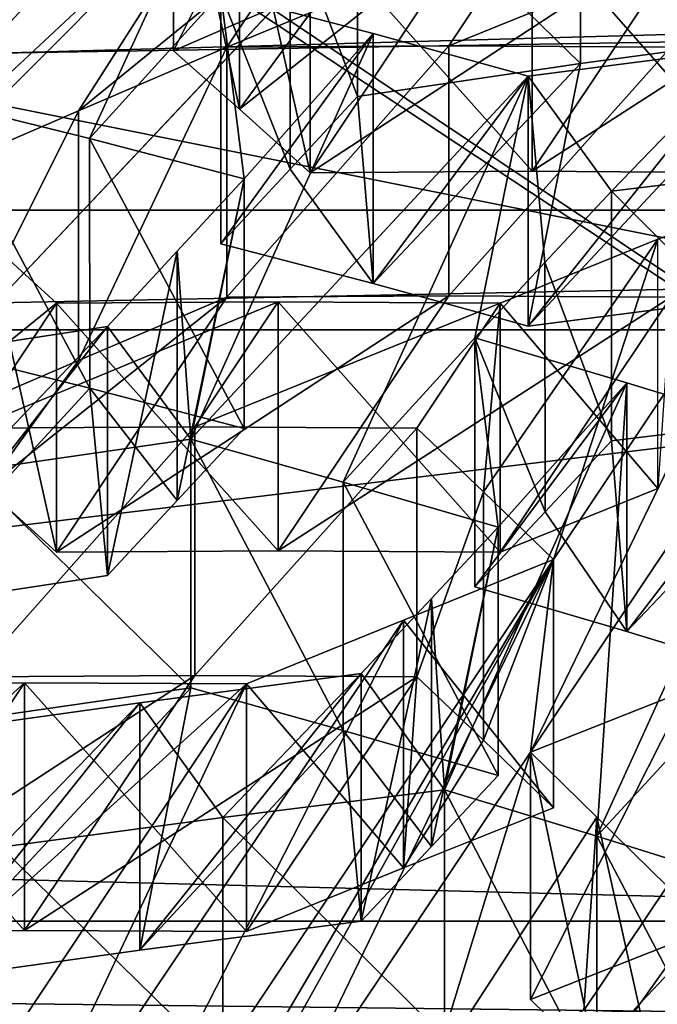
# Model space of a CAD drawing. Header units: millimetres. Extents: x -110 to 163, y -50 to 19.
# Tile 563 of 656: x -0.922 to -0.557, y -28.085 to -27.523. Entities that reach past the tile are written whole.
import ezdxf

# ---------------------------------------------------------------- set-up
doc = ezdxf.new("R2010")
doc.units = ezdxf.units.MM
doc.header["$LTSCALE"] = 65.185185
for name, color, linetype in [('1107', 7, 'CONTINUOUS'), ('1108', 7, 'CONTINUOUS'), ('1168', 7, 'CONTINUOUS'), ('12', 7, 'CONTINUOUS'), ('13', 7, 'CONTINUOUS'), ('1409', 7, 'CONTINUOUS'), ('1524', 7, 'CONTINUOUS'), ('1619', 7, 'CONTINUOUS'), ('1665', 7, 'CONTINUOUS'), ('1894', 7, 'CONTINUOUS'), ('1936', 7, 'CONTINUOUS'), ('2020', 7, 'CONTINUOUS'), ('2036', 7, 'CONTINUOUS'), ('206', 7, 'CONTINUOUS'), ('2240', 7, 'CONTINUOUS'), ('235', 7, 'CONTINUOUS'), ('2364', 7, 'CONTINUOUS'), ('2599', 7, 'CONTINUOUS'), ('2723', 7, 'CONTINUOUS'), ('2730', 7, 'CONTINUOUS'), ('2833', 7, 'CONTINUOUS'), ('2851', 7, 'CONTINUOUS'), ('2946', 7, 'CONTINUOUS'), ('31', 7, 'CONTINUOUS'), ('3126', 7, 'CONTINUOUS'), ('3232', 7, 'CONTINUOUS'), ('3572', 7, 'CONTINUOUS'), ('37', 7, 'CONTINUOUS'), ('370', 7, 'CONTINUOUS'), ('374', 7, 'CONTINUOUS'), ('375', 7, 'CONTINUOUS'), ('377', 7, 'CONTINUOUS'), ('3888', 7, 'CONTINUOUS'), ('3908', 7, 'CONTINUOUS'), ('4028', 7, 'CONTINUOUS'), ('4064', 7, 'CONTINUOUS'), ('4073', 7, 'CONTINUOUS'), ('4102', 7, 'CONTINUOUS'), ('4124', 7, 'CONTINUOUS'), ('4131', 7, 'CONTINUOUS'), ('4506', 7, 'CONTINUOUS'), ('4695', 7, 'CONTINUOUS'), ('4703', 7, 'CONTINUOUS'), ('4758', 7, 'CONTINUOUS'), ('4799', 7, 'CONTINUOUS'), ('5064', 7, 'CONTINUOUS'), ('5316', 7, 'CONTINUOUS'), ('5416', 7, 'CONTINUOUS'), ('5436', 7, 'CONTINUOUS'), ('5768', 7, 'CONTINUOUS'), ('5867', 7, 'CONTINUOUS'), ('5885', 7, 'CONTINUOUS'), ('5907', 7, 'CONTINUOUS'), ('5970', 7, 'CONTINUOUS'), ('5984', 7, 'CONTINUOUS'), ('6115', 7, 'CONTINUOUS'), ('6140', 7, 'CONTINUOUS'), ('6144', 7, 'CONTINUOUS'), ('6145', 7, 'CONTINUOUS')]:
    doc.layers.add(name, color=color, linetype=linetype)

msp = doc.modelspace()

# ---------------------------------------------------------------- linework, layer by layer
at = {"layer": '1107', "color": 7, "linetype": 'CONTINUOUS', "true_color": 0x404040}
for points in [[(-4.57121, -26.45, 98.44593), (-0.20325, -26.45, 99.99725), (-4.57121, -28.95, 98.44593), (-4.57121, -26.45, 98.44593)], [(-4.57121, -28.95, 98.44593), (-0.20325, -26.45, 99.99725), (-0.20325, -28.95, 99.99725), (-4.57121, -28.95, 98.44593)], [(0.20325, -26.45, 85.00275), (-4.24234, -26.45, 86.31514), (0.20325, -28.95, 85.00275), (0.20325, -26.45, 85.00275)], [(0.20325, -28.95, 85.00275), (-4.24234, -26.45, 86.31514), (-4.24234, -28.95, 86.31514), (0.20325, -28.95, 85.00275)]]:
    msp.add_3dface(points, dxfattribs=at)
at = {"layer": '1108', "color": 7, "linetype": 'CONTINUOUS', "true_color": 0x404040}
for points in [[(-0.29065, -26.45, 103.22106), (-6.53673, -26.45, 101.00276), (-0.29065, -27.7, 103.22106), (-0.29065, -26.45, 103.22106)], [(-0.29065, -27.7, 103.22106), (-6.53673, -26.45, 101.00276), (-6.53673, -27.7, 101.00276), (-0.29065, -27.7, 103.22106)], [(-6.06647, -26.45, 83.65559), (0.29065, -26.45, 81.77894), (-6.06647, -27.7, 83.65559), (-6.06647, -26.45, 83.65559)], [(-6.06647, -27.7, 83.65559), (0.29065, -26.45, 81.77894), (0.29065, -27.7, 81.77894), (-6.06647, -27.7, 83.65559)]]:
    msp.add_3dface(points, dxfattribs=at)
at = {"layer": '1168', "color": 7, "linetype": 'CONTINUOUS'}
for points in [[(-0.55691, -27.64824, 89.07989), (-0.64695, -27.68469, 88.98163), (-0.55687, -27.79063, 89.07992), (-0.55691, -27.64824, 89.07989)], [(-0.64695, -27.68469, 88.98163), (-0.64695, -27.82696, 88.98163), (-0.55687, -27.79063, 89.07992), (-0.64695, -27.68469, 88.98163)]]:
    msp.add_3dface(points, dxfattribs=at)
at = {"layer": '12', "linetype": 'CONTINUOUS'}
for points in [[(-40.27761, -2.96831, -12), (36, -2.96831, -12), (-40.27761, -27.63169, -12), (-40.27761, -2.96831, -12)], [(-40.27761, -27.63169, -12), (36, -2.96831, -12), (36, -15.3, -12), (-40.27761, -27.63169, -12)], [(36, -27.63169, -12), (-40.27761, -27.63169, -12), (36, -15.3, -12), (36, -27.63169, -12)]]:
    msp.add_3dface(points, dxfattribs=at)
at = {"layer": '13', "linetype": 'CONTINUOUS'}
for points in [[(12.99038, -30.17675, -8.5), (-11.41239, 0.29734, -8.5), (-13.16721, -30.17675, -8.5), (12.99038, -30.17675, -8.5)], [(12.99038, -10.3, -8.5), (-11.41239, 0.29734, -8.5), (12.99038, -30.17675, -8.5), (12.99038, -10.3, -8.5)]]:
    msp.add_3dface(points, dxfattribs=at)
at = {"layer": '1409', "color": 7, "linetype": 'CONTINUOUS'}
for points in [[(-0.62976, -27.94119, 88.17888), (-0.54023, -27.90579, 88.27658), (-0.62976, -28.08249, 88.17888), (-0.62976, -27.94119, 88.17888)], [(-0.62976, -28.08249, 88.17888), (-0.54023, -27.90579, 88.27658), (-0.54026, -28.04724, 88.27655), (-0.62976, -28.08249, 88.17888)]]:
    msp.add_3dface(points, dxfattribs=at)
at = {"layer": '1524', "color": 7, "linetype": 'CONTINUOUS'}
for points in [[(-0.91879, -27.90162, 88.35562), (-1.04561, -27.90227, 88.38374), (-0.91879, -28.04308, 88.35562), (-0.91879, -27.90162, 88.35562)], [(-1.04561, -27.90227, 88.38374), (-1.04561, -28.04372, 88.38374), (-0.91879, -28.04308, 88.35562), (-1.04561, -27.90227, 88.38374)], [(-0.79196, -27.90227, 88.32751), (-0.91879, -27.90162, 88.35562), (-0.79196, -28.04372, 88.32751), (-0.79196, -27.90227, 88.32751)], [(-0.79196, -28.04372, 88.32751), (-0.91879, -27.90162, 88.35562), (-0.91879, -28.04308, 88.35562), (-0.79196, -28.04372, 88.32751)]]:
    msp.add_3dface(points, dxfattribs=at)
at = {"layer": '1619', "color": 7, "linetype": 'CONTINUOUS'}
for points in [[(-0.62138, -27.66154, 95.9506), (-0.58342, -27.76338, 95.83021), (-0.58342, -27.62087, 95.83021), (-0.62138, -27.66154, 95.9506)], [(-0.66154, -27.7046, 96.078), (-0.62136, -27.80387, 95.95054), (-0.62138, -27.66154, 95.9506), (-0.66154, -27.7046, 96.078)], [(-0.62136, -27.80387, 95.95054), (-0.58342, -27.76338, 95.83021), (-0.62138, -27.66154, 95.9506), (-0.62136, -27.80387, 95.95054)], [(-0.66154, -27.8468, 96.078), (-0.62136, -27.80387, 95.95054), (-0.66154, -27.7046, 96.078), (-0.66154, -27.8468, 96.078)]]:
    msp.add_3dface(points, dxfattribs=at)
at = {"layer": '1665', "color": 7, "linetype": 'CONTINUOUS'}
for points in [[(-0.91879, -28.04308, 88.35562), (-1.04561, -28.04372, 88.38374), (-0.82139, -27.89741, 88.79496), (-0.91879, -28.04308, 88.35562)], [(-0.82139, -27.89741, 88.79496), (-1.04561, -28.04372, 88.38374), (-0.94821, -27.89813, 88.82307), (-0.82139, -27.89741, 88.79496)], [(-0.69456, -27.89813, 88.76684), (-0.91879, -28.04308, 88.35562), (-0.82139, -27.89741, 88.79496), (-0.69456, -27.89813, 88.76684)], [(-0.79196, -28.04372, 88.32751), (-0.91879, -28.04308, 88.35562), (-0.69456, -27.89813, 88.76684), (-0.79196, -28.04372, 88.32751)], [(-0.79196, -28.04372, 88.32751), (-0.69456, -27.89813, 88.76684), (-0.70223, -28.00735, 88.42543), (-0.79196, -28.04372, 88.32751)], [(-0.69456, -27.89813, 88.76684), (-0.65658, -27.93437, 88.64637), (-0.70223, -28.00735, 88.42543), (-0.69456, -27.89813, 88.76684)], [(-0.65658, -27.93437, 88.64637), (-0.61644, -27.97296, 88.51906), (-0.70223, -28.00735, 88.42543), (-0.65658, -27.93437, 88.64637)]]:
    msp.add_3dface(points, dxfattribs=at)
at = {"layer": '1894', "color": 7, "linetype": 'CONTINUOUS'}
for points in [[(-0.45651, -27.60545, 95.80208), (-0.58342, -27.62087, 95.83021), (-0.45649, -27.74802, 95.80208), (-0.45651, -27.60545, 95.80208)], [(-0.58342, -27.62087, 95.83021), (-0.58342, -27.76338, 95.83021), (-0.45649, -27.74802, 95.80208), (-0.58342, -27.62087, 95.83021)]]:
    msp.add_3dface(points, dxfattribs=at)
at = {"layer": '1936', "color": 7, "linetype": 'CONTINUOUS'}
for points in [[(-0.96876, -27.5691, 95.57251), (-0.77605, -27.36088, 94.96131), (-0.86422, -27.3405, 94.86508), (-0.96876, -27.5691, 95.57251)], [(-0.93825, -27.42349, 95.10994), (-0.96876, -27.5691, 95.57251), (-0.86422, -27.3405, 94.86508), (-0.93825, -27.42349, 95.10994)], [(-0.77605, -27.36088, 94.96131), (-0.96876, -27.5691, 95.57251), (-0.88158, -27.59068, 95.66764), (-0.77605, -27.36088, 94.96131)], [(-0.77605, -27.36088, 94.96131), (-0.88158, -27.59068, 95.66764), (-0.80656, -27.50785, 95.42388), (-0.77605, -27.36088, 94.96131)], [(-0.88158, -27.59068, 95.66764), (-0.79323, -27.61376, 95.76406), (-0.80656, -27.50785, 95.42388), (-0.88158, -27.59068, 95.66764)], [(-0.80656, -27.50785, 95.42388), (-0.79323, -27.61376, 95.76406), (-0.71952, -27.5307, 95.51886), (-0.80656, -27.50785, 95.42388)], [(-0.79323, -27.61376, 95.76406), (-0.82374, -27.76242, 96.22663), (-0.71952, -27.5307, 95.51886), (-0.79323, -27.61376, 95.76406)], [(-0.71952, -27.5307, 95.51886), (-0.82374, -27.76242, 96.22663), (-0.63103, -27.55516, 95.61543), (-0.71952, -27.5307, 95.51886)], [(-0.63103, -27.55516, 95.61543), (-0.58342, -27.62087, 95.83021), (-0.50403, -27.53874, 95.58727), (-0.63103, -27.55516, 95.61543)], [(-0.58342, -27.62087, 95.83021), (-0.45651, -27.60545, 95.80208), (-0.50403, -27.53874, 95.58727), (-0.58342, -27.62087, 95.83021)], [(-0.82374, -27.76242, 96.22663), (-0.73673, -27.78691, 96.32159), (-0.63103, -27.55516, 95.61543), (-0.82374, -27.76242, 96.22663)], [(-0.73673, -27.78691, 96.32159), (-0.66154, -27.7046, 96.078), (-0.63103, -27.55516, 95.61543), (-0.73673, -27.78691, 96.32159)], [(-0.66154, -27.7046, 96.078), (-0.62138, -27.66154, 95.9506), (-0.63103, -27.55516, 95.61543), (-0.66154, -27.7046, 96.078)], [(-0.62138, -27.66154, 95.9506), (-0.58342, -27.62087, 95.83021), (-0.63103, -27.55516, 95.61543), (-0.62138, -27.66154, 95.9506)], [(-0.8316, -27.65513, 95.88575), (-0.82374, -27.76242, 96.22663), (-0.79323, -27.61376, 95.76406), (-0.8316, -27.65513, 95.88575)], [(-0.87136, -27.698, 96.01184), (-0.82374, -27.76242, 96.22663), (-0.8316, -27.65513, 95.88575), (-0.87136, -27.698, 96.01184)], [(-0.99769, -27.71731, 96.03985), (-0.95022, -27.78076, 96.25466), (-0.87136, -27.698, 96.01184), (-0.99769, -27.71731, 96.03985)], [(-0.95022, -27.78076, 96.25466), (-0.82374, -27.76242, 96.22663), (-0.87136, -27.698, 96.01184), (-0.95022, -27.78076, 96.25466)], [(-0.64822, -27.81274, 96.41818), (-0.66154, -27.7046, 96.078), (-0.73673, -27.78691, 96.32159), (-0.64822, -27.81274, 96.41818)], [(-0.66154, -27.7046, 96.078), (-0.64822, -27.81274, 96.41818), (-0.57466, -27.73023, 96.17281), (-0.66154, -27.7046, 96.078)], [(-0.67873, -27.96271, 96.88075), (-0.59179, -27.98921, 96.97563), (-0.57466, -27.73023, 96.17281), (-0.67873, -27.96271, 96.88075)], [(-0.64822, -27.81274, 96.41818), (-0.67873, -27.96271, 96.88075), (-0.57466, -27.73023, 96.17281), (-0.64822, -27.81274, 96.41818)], [(-0.59179, -27.98921, 96.97563), (-0.48602, -27.75728, 96.26955), (-0.57466, -27.73023, 96.17281), (-0.59179, -27.98921, 96.97563)], [(-0.59179, -27.98921, 96.97563), (-0.51653, -27.90764, 96.73212), (-0.48602, -27.75728, 96.26955), (-0.59179, -27.98921, 96.97563)], [(-0.68623, -27.85341, 96.53873), (-0.67873, -27.96271, 96.88075), (-0.64822, -27.81274, 96.41818), (-0.68623, -27.85341, 96.53873)], [(-0.72635, -27.89636, 96.66596), (-0.67873, -27.96271, 96.88075), (-0.68623, -27.85341, 96.53873), (-0.72635, -27.89636, 96.66596)], [(-0.85296, -27.91296, 96.69403), (-0.80541, -27.97856, 96.90883), (-0.72635, -27.89636, 96.66596), (-0.85296, -27.91296, 96.69403)], [(-0.80541, -27.97856, 96.90883), (-0.67873, -27.96271, 96.88075), (-0.72635, -27.89636, 96.66596), (-0.80541, -27.97856, 96.90883)], [(-0.50321, -28.01694, 97.0723), (-0.51653, -27.90764, 96.73212), (-0.59179, -27.98921, 96.97563), (-0.50321, -28.01694, 97.0723)], [(-0.97999, -27.93068, 96.72219), (-0.93238, -27.99549, 96.93698), (-0.85296, -27.91296, 96.69403), (-0.97999, -27.93068, 96.72219)], [(-0.93238, -27.99549, 96.93698), (-0.80541, -27.97856, 96.90883), (-0.85296, -27.91296, 96.69403), (-0.93238, -27.99549, 96.93698)], [(-0.58133, -28.09983, 97.32008), (-0.53371, -28.16743, 97.53486), (-0.54112, -28.05714, 97.19253), (-0.58133, -28.09983, 97.32008)]]:
    msp.add_3dface(points, dxfattribs=at)
at = {"layer": '2020', "color": 7, "linetype": 'CONTINUOUS'}
for points in [[(-0.68623, -27.85341, 96.53873), (-0.64822, -27.81274, 96.41818), (-0.68625, -27.99506, 96.53878), (-0.68623, -27.85341, 96.53873)], [(-0.68625, -27.99506, 96.53878), (-0.64822, -27.81274, 96.41818), (-0.64822, -27.95452, 96.41818), (-0.68625, -27.99506, 96.53878)], [(-0.72635, -27.89636, 96.66596), (-0.68623, -27.85341, 96.53873), (-0.72635, -28.03783, 96.66596), (-0.72635, -27.89636, 96.66596)], [(-0.72635, -28.03783, 96.66596), (-0.68623, -27.85341, 96.53873), (-0.68625, -27.99506, 96.53878), (-0.72635, -28.03783, 96.66596)]]:
    msp.add_3dface(points, dxfattribs=at)
at = {"layer": '2036', "color": 7, "linetype": 'CONTINUOUS'}
for points in [[(-0.73673, -27.78691, 96.32159), (-0.82374, -27.76242, 96.22663), (-0.7367, -27.9288, 96.32162), (-0.73673, -27.78691, 96.32159)], [(-0.82374, -27.76242, 96.22663), (-0.82374, -27.9044, 96.22663), (-0.7367, -27.9288, 96.32162), (-0.82374, -27.76242, 96.22663)], [(-0.64822, -27.81274, 96.41818), (-0.73673, -27.78691, 96.32159), (-0.64822, -27.95452, 96.41818), (-0.64822, -27.81274, 96.41818)], [(-0.64822, -27.95452, 96.41818), (-0.73673, -27.78691, 96.32159), (-0.7367, -27.9288, 96.32162), (-0.64822, -27.95452, 96.41818)]]:
    msp.add_3dface(points, dxfattribs=at)
at = {"layer": '206', "linetype": 'CONTINUOUS'}
for points in [[(-40.27761, -27.63169, -12), (36, -27.63169, -12), (36, -28.51009, -12.52207), (-40.27761, -27.63169, -12)], [(-40.27761, -27.63169, -12), (36, -28.51009, -12.52207), (-40.27761, -28.51009, -12.52209), (-40.27761, -27.63169, -12)]]:
    msp.add_3dface(points, dxfattribs=at)
at = {"layer": '2240', "color": 7, "linetype": 'CONTINUOUS'}
for points in [[(-0.82374, -27.9044, 96.22663), (-0.95019, -27.92267, 96.25466), (-0.97999, -28.07203, 96.72219), (-0.82374, -27.9044, 96.22663)], [(-0.85298, -28.05437, 96.69403), (-0.82374, -27.9044, 96.22663), (-0.97999, -28.07203, 96.72219), (-0.85298, -28.05437, 96.69403)], [(-0.7367, -27.9288, 96.32162), (-0.82374, -27.9044, 96.22663), (-0.85298, -28.05437, 96.69403), (-0.7367, -27.9288, 96.32162)], [(-0.72635, -28.03783, 96.66596), (-0.7367, -27.9288, 96.32162), (-0.85298, -28.05437, 96.69403), (-0.72635, -28.03783, 96.66596)], [(-0.72635, -28.03783, 96.66596), (-0.68625, -27.99506, 96.53878), (-0.7367, -27.9288, 96.32162), (-0.72635, -28.03783, 96.66596)], [(-0.68625, -27.99506, 96.53878), (-0.64822, -27.95452, 96.41818), (-0.7367, -27.9288, 96.32162), (-0.68625, -27.99506, 96.53878)]]:
    msp.add_3dface(points, dxfattribs=at)
at = {"layer": '235', "color": 7, "linetype": 'CONTINUOUS', "true_color": 0x0303ff}
for points in [[(108.1, -25.55, 17.75352), (0.00049, -28.70811, 15.50718), (-68.99748, -30.82497, 13.38751), (108.1, -25.55, 17.75352)], [(-64.67975, -31.24003, 12.89052), (108.1, -25.55, 17.75352), (-68.99748, -30.82497, 13.38751), (-64.67975, -31.24003, 12.89052)], [(-60.32443, -32.43807, 11.24884), (108.1, -25.55, 17.75352), (-64.67975, -31.24003, 12.89052), (-60.32443, -32.43807, 11.24884)], [(108.1, -33.05352, 10.25), (108.1, -25.55, 17.75352), (-60.32443, -32.43807, 11.24884), (108.1, -33.05352, 10.25)]]:
    msp.add_3dface(points, dxfattribs=at)
at = {"layer": '2364', "color": 7, "linetype": 'CONTINUOUS'}
for points in [[(-0.66154, -27.8468, 96.078), (-0.66154, -27.7046, 96.078), (-0.57466, -27.73023, 96.17281), (-0.66154, -27.8468, 96.078)], [(-0.66154, -27.8468, 96.078), (-0.57466, -27.73023, 96.17281), (-0.57469, -27.87231, 96.17278), (-0.66154, -27.8468, 96.078)], [(-0.57466, -27.73023, 96.17281), (-0.48602, -27.75728, 96.26955), (-0.57469, -27.87231, 96.17278), (-0.57466, -27.73023, 96.17281)], [(-0.48602, -27.75728, 96.26955), (-0.48602, -27.89927, 96.26955), (-0.57469, -27.87231, 96.17278), (-0.48602, -27.75728, 96.26955)]]:
    msp.add_3dface(points, dxfattribs=at)
at = {"layer": '2599', "color": 7, "linetype": 'CONTINUOUS'}
for points in [[(-0.9006, -27.82696, 89.03786), (-0.94067, -27.79064, 89.16497), (-0.8032, -27.6814, 89.47719), (-0.9006, -27.82696, 89.03786)], [(-0.8032, -27.6814, 89.47719), (-0.94067, -27.79064, 89.16497), (-0.88803, -27.71759, 89.38461), (-0.8032, -27.6814, 89.47719)], [(-0.77377, -27.8262, 89.00974), (-0.9006, -27.82696, 89.03786), (-0.67637, -27.68053, 89.44907), (-0.77377, -27.8262, 89.00974)], [(-0.67637, -27.68053, 89.44907), (-0.9006, -27.82696, 89.03786), (-0.8032, -27.6814, 89.47719), (-0.67637, -27.68053, 89.44907)], [(-0.54955, -27.6814, 89.42096), (-0.77377, -27.8262, 89.00974), (-0.67637, -27.68053, 89.44907), (-0.54955, -27.6814, 89.42096)], [(-0.64695, -27.82696, 88.98163), (-0.77377, -27.8262, 89.00974), (-0.54955, -27.6814, 89.42096), (-0.64695, -27.82696, 88.98163)], [(-0.55687, -27.79063, 89.07992), (-0.64695, -27.82696, 88.98163), (-0.54955, -27.6814, 89.42096), (-0.55687, -27.79063, 89.07992)], [(-0.94067, -27.79064, 89.16497), (-0.97872, -27.75662, 89.28564), (-0.88803, -27.71759, 89.38461), (-0.94067, -27.79064, 89.16497)]]:
    msp.add_3dface(points, dxfattribs=at)
at = {"layer": '2723', "color": 7, "linetype": 'CONTINUOUS'}
for points in [[(-0.9654, -27.50749, 89.62582), (-0.83371, -27.39721, 89.93976), (-1.15036, -27.68908, 89.0984), (-0.9654, -27.50749, 89.62582)], [(-1.15036, -27.68908, 89.0984), (-0.83371, -27.39721, 89.93976), (-1.11041, -27.72419, 88.9717), (-1.15036, -27.68908, 89.0984)], [(-0.83371, -27.39721, 89.93976), (-0.79589, -27.43077, 89.81982), (-1.11041, -27.72419, 88.9717), (-0.83371, -27.39721, 89.93976)], [(-0.79589, -27.43077, 89.81982), (-0.97872, -27.61409, 89.28564), (-1.11041, -27.72419, 88.9717), (-0.79589, -27.43077, 89.81982)], [(-0.888, -27.57489, 89.38465), (-0.97872, -27.61409, 89.28564), (-0.79589, -27.43077, 89.81982), (-0.888, -27.57489, 89.38465)], [(-0.75558, -27.46717, 89.69198), (-0.888, -27.57489, 89.38465), (-0.79589, -27.43077, 89.81982), (-0.75558, -27.46717, 89.69198)], [(-0.67637, -27.53771, 89.44907), (-0.8032, -27.53859, 89.47719), (-0.62876, -27.46623, 89.66386), (-0.67637, -27.53771, 89.44907)], [(-0.62876, -27.46623, 89.66386), (-0.8032, -27.53859, 89.47719), (-0.75558, -27.46717, 89.69198), (-0.62876, -27.46623, 89.66386)], [(-0.50193, -27.46717, 89.63574), (-0.67637, -27.53771, 89.44907), (-0.62876, -27.46623, 89.66386), (-0.50193, -27.46717, 89.63574)], [(-0.8032, -27.53859, 89.47719), (-0.888, -27.57489, 89.38465), (-0.75558, -27.46717, 89.69198), (-0.8032, -27.53859, 89.47719)], [(-0.54955, -27.53859, 89.42096), (-0.67637, -27.53771, 89.44907), (-0.50193, -27.46717, 89.63574), (-0.54955, -27.53859, 89.42096)], [(-0.62976, -27.94119, 88.17888), (-0.47142, -27.61409, 89.17318), (-0.48475, -27.72419, 88.833), (-0.62976, -27.94119, 88.17888)], [(-0.47142, -27.61409, 89.17318), (-0.62976, -27.94119, 88.17888), (-0.61644, -27.83124, 88.51906), (-0.47142, -27.61409, 89.17318)], [(-0.55691, -27.64824, 89.07989), (-0.47142, -27.61409, 89.17318), (-0.61644, -27.83124, 88.51906), (-0.55691, -27.64824, 89.07989)], [(-0.94069, -27.64822, 89.16502), (-0.9006, -27.68469, 89.03786), (-1.03355, -27.7925, 88.72994), (-0.94069, -27.64822, 89.16502)], [(-0.64695, -27.68469, 88.98163), (-0.55691, -27.64824, 89.07989), (-0.65657, -27.79251, 88.64634), (-0.64695, -27.68469, 88.98163)], [(-0.65657, -27.79251, 88.64634), (-0.55691, -27.64824, 89.07989), (-0.61644, -27.83124, 88.51906), (-0.65657, -27.79251, 88.64634)], [(-1.03355, -27.7925, 88.72994), (-0.9006, -27.68469, 89.03786), (-0.94821, -27.75613, 88.82307), (-1.03355, -27.7925, 88.72994)], [(-0.9006, -27.68469, 89.03786), (-0.77377, -27.68393, 89.00974), (-0.94821, -27.75613, 88.82307), (-0.9006, -27.68469, 89.03786)], [(-0.94821, -27.75613, 88.82307), (-0.77377, -27.68393, 89.00974), (-0.82139, -27.75541, 88.79496), (-0.94821, -27.75613, 88.82307)], [(-0.77377, -27.68393, 89.00974), (-0.64695, -27.68469, 88.98163), (-0.82139, -27.75541, 88.79496), (-0.77377, -27.68393, 89.00974)], [(-0.82139, -27.75541, 88.79496), (-0.64695, -27.68469, 88.98163), (-0.69456, -27.75613, 88.76684), (-0.82139, -27.75541, 88.79496)], [(-0.69456, -27.75613, 88.76684), (-0.64695, -27.68469, 88.98163), (-0.65657, -27.79251, 88.64634), (-0.69456, -27.75613, 88.76684)], [(-0.54023, -27.90579, 88.27658), (-0.62976, -27.94119, 88.17888), (-0.48475, -27.72419, 88.833), (-0.54023, -27.90579, 88.27658)], [(-1.0648, -28.59307, 86.21652), (-0.90647, -28.26595, 87.21082), (-0.61644, -27.83124, 88.51906), (-1.0648, -28.59307, 86.21652)], [(-1.0648, -28.59307, 86.21652), (-0.61644, -27.83124, 88.51906), (-0.91979, -28.37568, 86.87064), (-1.0648, -28.59307, 86.21652)], [(-0.61644, -27.83124, 88.51906), (-0.77478, -28.15838, 87.52476), (-0.91979, -28.37568, 86.87064), (-0.61644, -27.83124, 88.51906)], [(-0.61644, -27.83124, 88.51906), (-0.90647, -28.26595, 87.21082), (-0.70225, -27.86577, 88.4254), (-0.61644, -27.83124, 88.51906)], [(-0.62976, -27.94119, 88.17888), (-0.77478, -28.15838, 87.52476), (-0.61644, -27.83124, 88.51906), (-0.62976, -27.94119, 88.17888)], [(-0.70225, -27.86577, 88.4254), (-0.90647, -28.26595, 87.21082), (-0.94631, -28.22778, 87.33719), (-0.70225, -27.86577, 88.4254)], [(-0.79196, -27.90227, 88.32751), (-0.70225, -27.86577, 88.4254), (-0.94631, -28.22778, 87.33719), (-0.79196, -27.90227, 88.32751)], [(-1.23824, -28.19133, 87.51484), (-1.04561, -27.90227, 88.38374), (-0.91879, -27.90162, 88.35562), (-1.23824, -28.19133, 87.51484)], [(-1.23824, -28.19133, 87.51484), (-0.91879, -27.90162, 88.35562), (-1.11142, -28.1908, 87.48672), (-1.23824, -28.19133, 87.51484)], [(-0.91879, -27.90162, 88.35562), (-0.79196, -27.90227, 88.32751), (-1.11142, -28.1908, 87.48672), (-0.91879, -27.90162, 88.35562)], [(-1.11142, -28.1908, 87.48672), (-0.79196, -27.90227, 88.32751), (-0.98459, -28.19133, 87.4586), (-1.11142, -28.1908, 87.48672)], [(-0.98459, -28.19133, 87.4586), (-0.79196, -27.90227, 88.32751), (-0.94631, -28.22778, 87.33719), (-0.98459, -28.19133, 87.4586)], [(-0.62976, -27.94119, 88.17888), (-0.68545, -28.12279, 87.62224), (-0.77478, -28.15838, 87.52476), (-0.62976, -27.94119, 88.17888)], [(-0.68545, -28.12279, 87.62224), (-0.62976, -27.94119, 88.17888), (-0.59168, -27.97834, 88.05811), (-0.68545, -28.12279, 87.62224)], [(-0.59925, -28.0888, 87.71631), (-0.68545, -28.12279, 87.62224), (-0.59168, -27.97834, 88.05811), (-0.59925, -28.0888, 87.71631)], [(-0.55163, -28.01765, 87.93109), (-0.59925, -28.0888, 87.71631), (-0.59168, -27.97834, 88.05811), (-0.55163, -28.01765, 87.93109)], [(-0.59925, -28.0888, 87.71631), (-0.55163, -28.01765, 87.93109), (-0.47236, -28.09331, 87.68818), (-0.59925, -28.0888, 87.71631)]]:
    msp.add_3dface(points, dxfattribs=at)
at = {"layer": '2730', "color": 7, "linetype": 'CONTINUOUS'}
for points in [[(-0.79589, -27.43077, 89.81982), (-0.83371, -27.39721, 89.93976), (-0.79587, -27.57401, 89.81974), (-0.79589, -27.43077, 89.81982)], [(-0.83371, -27.39721, 89.93976), (-0.83371, -27.54055, 89.93976), (-0.79587, -27.57401, 89.81974), (-0.83371, -27.39721, 89.93976)], [(-0.75558, -27.46717, 89.69198), (-0.79589, -27.43077, 89.81982), (-0.75558, -27.61026, 89.69198), (-0.75558, -27.46717, 89.69198)], [(-0.75558, -27.61026, 89.69198), (-0.79589, -27.43077, 89.81982), (-0.79587, -27.57401, 89.81974), (-0.75558, -27.61026, 89.69198)]]:
    msp.add_3dface(points, dxfattribs=at)
at = {"layer": '2833', "color": 7, "linetype": 'CONTINUOUS'}
for points in [[(-0.67873, -27.96271, 96.88075), (-0.80541, -27.97856, 96.90883), (-0.67873, -28.10394, 96.88075), (-0.67873, -27.96271, 96.88075)], [(-0.80541, -27.97856, 96.90883), (-0.93238, -27.99549, 96.93698), (-0.8054, -28.11973, 96.90883), (-0.80541, -27.97856, 96.90883)], [(-0.67873, -28.10394, 96.88075), (-0.80541, -27.97856, 96.90883), (-0.8054, -28.11973, 96.90883), (-0.67873, -28.10394, 96.88075)], [(-0.93238, -27.99549, 96.93698), (-0.93238, -28.13659, 96.93698), (-0.8054, -28.11973, 96.90883), (-0.93238, -27.99549, 96.93698)]]:
    msp.add_3dface(points, dxfattribs=at)
at = {"layer": '2851', "color": 7, "linetype": 'CONTINUOUS'}
for points in [[(-0.62976, -28.08249, 88.17888), (-0.54026, -28.04724, 88.27655), (-0.59168, -28.11952, 88.05809), (-0.62976, -28.08249, 88.17888)], [(-0.54026, -28.04724, 88.27655), (-0.55163, -28.15867, 87.93109), (-0.59168, -28.11952, 88.05809), (-0.54026, -28.04724, 88.27655)]]:
    msp.add_3dface(points, dxfattribs=at)
at = {"layer": '2946', "color": 7, "linetype": 'CONTINUOUS'}
for points in [[(-0.80656, -27.50785, 95.42388), (-0.71952, -27.5307, 95.51886), (-0.80656, -27.65078, 95.42388), (-0.80656, -27.50785, 95.42388)], [(-0.80656, -27.65078, 95.42388), (-0.71952, -27.5307, 95.51886), (-0.71956, -27.67354, 95.51882), (-0.80656, -27.65078, 95.42388)], [(-0.71952, -27.5307, 95.51886), (-0.63103, -27.55516, 95.61543), (-0.71956, -27.67354, 95.51882), (-0.71952, -27.5307, 95.51886)], [(-0.63103, -27.55516, 95.61543), (-0.63103, -27.69791, 95.61543), (-0.71956, -27.67354, 95.51882), (-0.63103, -27.55516, 95.61543)]]:
    msp.add_3dface(points, dxfattribs=at)
at = {"layer": '31', "linetype": 'CONTINUOUS'}
for points in [[(0, -28.03774, 12), (-19.70711, -15.00711, 12), (-27.3, -28.03774, 12), (0, -28.03774, 12)], [(-19, -15.3, 12), (-19.70711, -15.00711, 12), (0, -28.03774, 12), (-19, -15.3, 12)], [(0, -15.3, 12), (-19, -15.3, 12), (0, -28.03774, 12), (0, -15.3, 12)]]:
    msp.add_3dface(points, dxfattribs=at)
at = {"layer": '3126', "color": 7, "linetype": 'CONTINUOUS'}
for points in [[(-0.59179, -27.98921, 96.97563), (-0.67873, -27.96271, 96.88075), (-0.59176, -28.13035, 96.97565), (-0.59179, -27.98921, 96.97563)], [(-0.67873, -27.96271, 96.88075), (-0.67873, -28.10394, 96.88075), (-0.59176, -28.13035, 96.97565), (-0.67873, -27.96271, 96.88075)], [(-0.50321, -28.01694, 97.0723), (-0.59179, -27.98921, 96.97563), (-0.50321, -28.15796, 97.0723), (-0.50321, -28.01694, 97.0723)], [(-0.50321, -28.15796, 97.0723), (-0.59179, -27.98921, 96.97563), (-0.59176, -28.13035, 96.97565), (-0.50321, -28.15796, 97.0723)]]:
    msp.add_3dface(points, dxfattribs=at)
at = {"layer": '3232', "color": 7, "linetype": 'CONTINUOUS'}
for points in [[(-0.94067, -27.79064, 89.16497), (-0.9006, -27.82696, 89.03786), (-0.94069, -27.64822, 89.16502), (-0.94067, -27.79064, 89.16497)], [(-0.9006, -27.82696, 89.03786), (-0.9006, -27.68469, 89.03786), (-0.94069, -27.64822, 89.16502), (-0.9006, -27.82696, 89.03786)]]:
    msp.add_3dface(points, dxfattribs=at)
at = {"layer": '3572', "color": 7, "linetype": 'CONTINUOUS'}
for points in [[(-0.82374, -27.76242, 96.22663), (-0.95022, -27.78076, 96.25466), (-0.82374, -27.9044, 96.22663), (-0.82374, -27.76242, 96.22663)], [(-0.82374, -27.9044, 96.22663), (-0.95022, -27.78076, 96.25466), (-0.95019, -27.92267, 96.25466), (-0.82374, -27.9044, 96.22663)]]:
    msp.add_3dface(points, dxfattribs=at)
at = {"layer": '37', "linetype": 'CONTINUOUS'}
for points in [[(0, -11.3, 8.5), (0, -29.99694, 8.5), (-52.6, -29.99694, 8.5), (0, -11.3, 8.5)], [(-36, -21.88122, 8.5), (0, -11.3, 8.5), (-52.6, -29.99694, 8.5), (-36, -21.88122, 8.5)]]:
    msp.add_3dface(points, dxfattribs=at)
at = {"layer": '370', "linetype": 'CONTINUOUS'}
for points in [[(-7.05803, -23.72158, 21.29678), (-5.5378, -28.42724, 15.74565), (0.00004, -25.20617, 19.74622), (-7.05803, -23.72158, 21.29678)], [(-5.5378, -28.42724, 15.74565), (0.00049, -28.70811, 15.50718), (0.00004, -25.20617, 19.74622), (-5.5378, -28.42724, 15.74565)]]:
    msp.add_3dface(points, dxfattribs=at)
at = {"layer": '374', "linetype": 'CONTINUOUS'}
for points in [[(-6.99997, -33.96318, 104.62438), (0, -33.95207, 106.5), (-4.32534, -19.36526, 102.91003), (-6.99997, -33.96318, 104.62438)], [(-4.32534, -19.36526, 102.91003), (0, -33.95207, 106.5), (4.32668, -19.36542, 102.90962), (-4.32534, -19.36526, 102.91003)]]:
    msp.add_3dface(points, dxfattribs=at)
at = {"layer": '375', "linetype": 'CONTINUOUS'}
for points in [[(0, -26.69398, 75.72327), (-6.98822, -30.1359, 79.77501), (-7, -25.44821, 77.12544), (0, -26.69398, 75.72327)], [(-3.61488, -30.52248, 78.4351), (-6.98822, -30.1359, 79.77501), (0, -26.69398, 75.72327), (-3.61488, -30.52248, 78.4351)], [(0.00197, -30.646, 77.97619), (-3.61488, -30.52248, 78.4351), (0, -26.69398, 75.72327), (0.00197, -30.646, 77.97619)]]:
    msp.add_3dface(points, dxfattribs=at)
at = {"layer": '377', "linetype": 'CONTINUOUS'}
for points in [[(40.27392, -26.38278, -20.38712), (-44.60806, -28.77058, -18.09367), (-39.57198, -25.91172, -20.76109), (40.27392, -26.38278, -20.38712)], [(40.27392, -26.38278, -20.38712), (45.97994, -29.38296, -17.37913), (-44.60806, -28.77058, -18.09367), (40.27392, -26.38278, -20.38712)]]:
    msp.add_3dface(points, dxfattribs=at)
at = {"layer": '3888', "color": 7, "linetype": 'CONTINUOUS'}
for points in [[(-0.85296, -27.91296, 96.69403), (-0.72635, -27.89636, 96.66596), (-0.85298, -28.05437, 96.69403), (-0.85296, -27.91296, 96.69403)], [(-0.72635, -27.89636, 96.66596), (-0.72635, -28.03783, 96.66596), (-0.85298, -28.05437, 96.69403), (-0.72635, -27.89636, 96.66596)], [(-0.97999, -27.93068, 96.72219), (-0.85296, -27.91296, 96.69403), (-0.97999, -28.07203, 96.72219), (-0.97999, -27.93068, 96.72219)], [(-0.85296, -27.91296, 96.69403), (-0.85298, -28.05437, 96.69403), (-0.97999, -28.07203, 96.72219), (-0.85296, -27.91296, 96.69403)]]:
    msp.add_3dface(points, dxfattribs=at)
at = {"layer": '3908', "color": 7, "linetype": 'CONTINUOUS'}
for points in [[(-0.83371, -27.39721, 89.93976), (-0.74213, -27.35732, 90.03969), (-0.83371, -27.54055, 89.93976), (-0.83371, -27.39721, 89.93976)], [(-0.83371, -27.54055, 89.93976), (-0.74213, -27.35732, 90.03969), (-0.74218, -27.50083, 90.03964), (-0.83371, -27.54055, 89.93976)]]:
    msp.add_3dface(points, dxfattribs=at)
at = {"layer": '4028', "color": 7, "linetype": 'CONTINUOUS'}
for points in [[(-0.69456, -27.89813, 88.76684), (-0.69456, -27.75613, 88.76684), (-0.65657, -27.79251, 88.64634), (-0.69456, -27.89813, 88.76684)], [(-0.65658, -27.93437, 88.64637), (-0.69456, -27.89813, 88.76684), (-0.65657, -27.79251, 88.64634), (-0.65658, -27.93437, 88.64637)], [(-0.65658, -27.93437, 88.64637), (-0.65657, -27.79251, 88.64634), (-0.61644, -27.83124, 88.51906), (-0.65658, -27.93437, 88.64637)], [(-0.61644, -27.97296, 88.51906), (-0.65658, -27.93437, 88.64637), (-0.61644, -27.83124, 88.51906), (-0.61644, -27.97296, 88.51906)]]:
    msp.add_3dface(points, dxfattribs=at)
at = {"layer": '4064', "color": 7, "linetype": 'CONTINUOUS'}
for points in [[(-0.72843, -27.42349, 95.1761), (-0.76696, -27.46509, 95.2983), (-0.72843, -27.56674, 95.1761), (-0.72843, -27.42349, 95.1761)], [(-0.76696, -27.46509, 95.2983), (-0.80656, -27.50785, 95.42388), (-0.76695, -27.60817, 95.29827), (-0.76696, -27.46509, 95.2983)], [(-0.72843, -27.56674, 95.1761), (-0.76696, -27.46509, 95.2983), (-0.76695, -27.60817, 95.29827), (-0.72843, -27.56674, 95.1761)], [(-0.80656, -27.50785, 95.42388), (-0.80656, -27.65078, 95.42388), (-0.76695, -27.60817, 95.29827), (-0.80656, -27.50785, 95.42388)]]:
    msp.add_3dface(points, dxfattribs=at)
at = {"layer": '4073', "color": 7, "linetype": 'CONTINUOUS'}
for points in [[(-0.88158, -27.59068, 95.66764), (-0.96876, -27.5691, 95.57251), (-0.88155, -27.73331, 95.66768), (-0.88158, -27.59068, 95.66764)], [(-0.96876, -27.5691, 95.57251), (-0.96876, -27.7118, 95.57251), (-0.88155, -27.73331, 95.66768), (-0.96876, -27.5691, 95.57251)], [(-0.79323, -27.61376, 95.76406), (-0.88158, -27.59068, 95.66764), (-0.79323, -27.7563, 95.76406), (-0.79323, -27.61376, 95.76406)], [(-0.79323, -27.7563, 95.76406), (-0.88158, -27.59068, 95.66764), (-0.88155, -27.73331, 95.66768), (-0.79323, -27.7563, 95.76406)]]:
    msp.add_3dface(points, dxfattribs=at)
at = {"layer": '4102', "color": 7, "linetype": 'CONTINUOUS'}
for points in [[(-0.58133, -28.09983, 97.32008), (-0.54112, -28.05714, 97.19253), (-0.58133, -28.24054, 97.32008), (-0.58133, -28.09983, 97.32008)], [(-0.58133, -28.24054, 97.32008), (-0.54112, -28.05714, 97.19253), (-0.54112, -28.19801, 97.19253), (-0.58133, -28.24054, 97.32008)]]:
    msp.add_3dface(points, dxfattribs=at)
at = {"layer": '4124', "color": 7, "linetype": 'CONTINUOUS'}
for points in [[(-0.67637, -27.68053, 89.44907), (-0.8032, -27.6814, 89.47719), (-0.67637, -27.53771, 89.44907), (-0.67637, -27.68053, 89.44907)], [(-0.8032, -27.6814, 89.47719), (-0.8032, -27.53859, 89.47719), (-0.67637, -27.53771, 89.44907), (-0.8032, -27.6814, 89.47719)], [(-0.67637, -27.68053, 89.44907), (-0.67637, -27.53771, 89.44907), (-0.54955, -27.53859, 89.42096), (-0.67637, -27.68053, 89.44907)], [(-0.54955, -27.6814, 89.42096), (-0.67637, -27.68053, 89.44907), (-0.54955, -27.53859, 89.42096), (-0.54955, -27.6814, 89.42096)]]:
    msp.add_3dface(points, dxfattribs=at)
at = {"layer": '4131', "color": 7, "linetype": 'CONTINUOUS'}
for points in [[(-0.75558, -27.61026, 89.69198), (-0.79587, -27.57401, 89.81974), (-0.65818, -27.46476, 90.13131), (-0.75558, -27.61026, 89.69198)], [(-0.65818, -27.46476, 90.13131), (-0.79587, -27.57401, 89.81974), (-0.74218, -27.50083, 90.03964), (-0.65818, -27.46476, 90.13131)], [(-0.75558, -27.61026, 89.69198), (-0.65818, -27.46476, 90.13131), (-0.53136, -27.46365, 90.10319), (-0.75558, -27.61026, 89.69198)], [(-0.75558, -27.61026, 89.69198), (-0.53136, -27.46365, 90.10319), (-0.62876, -27.60932, 89.66386), (-0.75558, -27.61026, 89.69198)], [(-0.53136, -27.46365, 90.10319), (-0.40453, -27.46476, 90.07508), (-0.62876, -27.60932, 89.66386), (-0.53136, -27.46365, 90.10319)], [(-0.40453, -27.46476, 90.07508), (-0.50193, -27.61026, 89.63574), (-0.62876, -27.60932, 89.66386), (-0.40453, -27.46476, 90.07508)], [(-0.79587, -27.57401, 89.81974), (-0.83371, -27.54055, 89.93976), (-0.74218, -27.50083, 90.03964), (-0.79587, -27.57401, 89.81974)]]:
    msp.add_3dface(points, dxfattribs=at)
at = {"layer": '4506', "color": 7, "linetype": 'CONTINUOUS'}
for points in [[(-0.63103, -27.55516, 95.61543), (-0.50403, -27.53874, 95.58727), (-0.63103, -27.69791, 95.61543), (-0.63103, -27.55516, 95.61543)], [(-0.63103, -27.69791, 95.61543), (-0.50403, -27.53874, 95.58727), (-0.50406, -27.68155, 95.58728), (-0.63103, -27.69791, 95.61543)]]:
    msp.add_3dface(points, dxfattribs=at)
at = {"layer": '4695', "color": 7, "linetype": 'CONTINUOUS'}
for points in [[(-0.47478, -27.38745, 95.11986), (-0.60122, -27.40459, 95.14789), (-0.47478, -27.53083, 95.11986), (-0.47478, -27.38745, 95.11986)], [(-0.60122, -27.40459, 95.14789), (-0.72843, -27.42349, 95.1761), (-0.60117, -27.5479, 95.14788), (-0.60122, -27.40459, 95.14789)], [(-0.47478, -27.53083, 95.11986), (-0.60122, -27.40459, 95.14789), (-0.60117, -27.5479, 95.14788), (-0.47478, -27.53083, 95.11986)], [(-0.72843, -27.42349, 95.1761), (-0.72843, -27.56674, 95.1761), (-0.60117, -27.5479, 95.14788), (-0.72843, -27.42349, 95.1761)]]:
    msp.add_3dface(points, dxfattribs=at)
at = {"layer": '4703', "color": 7, "linetype": 'CONTINUOUS'}
for points in [[(-0.63103, -27.69791, 95.61543), (-0.50406, -27.68155, 95.58728), (-0.47478, -27.53083, 95.11986), (-0.63103, -27.69791, 95.61543)], [(-0.63103, -27.69791, 95.61543), (-0.47478, -27.53083, 95.11986), (-0.60117, -27.5479, 95.14788), (-0.63103, -27.69791, 95.61543)], [(-0.72843, -27.56674, 95.1761), (-0.71956, -27.67354, 95.51882), (-0.60117, -27.5479, 95.14788), (-0.72843, -27.56674, 95.1761)], [(-0.71956, -27.67354, 95.51882), (-0.63103, -27.69791, 95.61543), (-0.60117, -27.5479, 95.14788), (-0.71956, -27.67354, 95.51882)], [(-0.71956, -27.67354, 95.51882), (-0.72843, -27.56674, 95.1761), (-0.76695, -27.60817, 95.29827), (-0.71956, -27.67354, 95.51882)], [(-0.80656, -27.65078, 95.42388), (-0.71956, -27.67354, 95.51882), (-0.76695, -27.60817, 95.29827), (-0.80656, -27.65078, 95.42388)]]:
    msp.add_3dface(points, dxfattribs=at)
at = {"layer": '4758', "color": 7, "linetype": 'CONTINUOUS'}
for points in [[(-0.8316, -27.65513, 95.88575), (-0.79323, -27.61376, 95.76406), (-0.83162, -27.79752, 95.88579), (-0.8316, -27.65513, 95.88575)], [(-0.79323, -27.61376, 95.76406), (-0.79323, -27.7563, 95.76406), (-0.83162, -27.79752, 95.88579), (-0.79323, -27.61376, 95.76406)], [(-0.87136, -27.698, 96.01184), (-0.8316, -27.65513, 95.88575), (-0.87136, -27.84022, 96.01184), (-0.87136, -27.698, 96.01184)], [(-0.87136, -27.84022, 96.01184), (-0.8316, -27.65513, 95.88575), (-0.83162, -27.79752, 95.88579), (-0.87136, -27.84022, 96.01184)]]:
    msp.add_3dface(points, dxfattribs=at)
at = {"layer": '4799', "color": 7, "linetype": 'CONTINUOUS'}
for points in [[(-0.8032, -27.6814, 89.47719), (-0.88803, -27.71759, 89.38461), (-0.8032, -27.53859, 89.47719), (-0.8032, -27.6814, 89.47719)], [(-0.8032, -27.53859, 89.47719), (-0.88803, -27.71759, 89.38461), (-0.888, -27.57489, 89.38465), (-0.8032, -27.53859, 89.47719)], [(-0.88803, -27.71759, 89.38461), (-0.97872, -27.75662, 89.28564), (-0.888, -27.57489, 89.38465), (-0.88803, -27.71759, 89.38461)], [(-0.97872, -27.75662, 89.28564), (-0.97872, -27.61409, 89.28564), (-0.888, -27.57489, 89.38465), (-0.97872, -27.75662, 89.28564)]]:
    msp.add_3dface(points, dxfattribs=at)
at = {"layer": '5064', "color": 7, "linetype": 'CONTINUOUS'}
for points in [[(-0.82139, -27.89741, 88.79496), (-0.94821, -27.89813, 88.82307), (-0.82139, -27.75541, 88.79496), (-0.82139, -27.89741, 88.79496)], [(-0.94821, -27.89813, 88.82307), (-0.94821, -27.75613, 88.82307), (-0.82139, -27.75541, 88.79496), (-0.94821, -27.89813, 88.82307)], [(-0.82139, -27.89741, 88.79496), (-0.82139, -27.75541, 88.79496), (-0.69456, -27.75613, 88.76684), (-0.82139, -27.89741, 88.79496)], [(-0.69456, -27.89813, 88.76684), (-0.82139, -27.89741, 88.79496), (-0.69456, -27.75613, 88.76684), (-0.69456, -27.89813, 88.76684)]]:
    msp.add_3dface(points, dxfattribs=at)
at = {"layer": '5316', "color": 7, "linetype": 'CONTINUOUS'}
for points in [[(-0.62876, -27.46623, 89.66386), (-0.75558, -27.46717, 89.69198), (-0.62876, -27.60932, 89.66386), (-0.62876, -27.46623, 89.66386)], [(-0.50193, -27.46717, 89.63574), (-0.62876, -27.46623, 89.66386), (-0.50193, -27.61026, 89.63574), (-0.50193, -27.46717, 89.63574)], [(-0.50193, -27.61026, 89.63574), (-0.62876, -27.46623, 89.66386), (-0.62876, -27.60932, 89.66386), (-0.50193, -27.61026, 89.63574)], [(-0.75558, -27.46717, 89.69198), (-0.75558, -27.61026, 89.69198), (-0.62876, -27.60932, 89.66386), (-0.75558, -27.46717, 89.69198)]]:
    msp.add_3dface(points, dxfattribs=at)
at = {"layer": '5416', "color": 7, "linetype": 'CONTINUOUS'}
for points in [[(-0.99769, -27.71731, 96.03985), (-0.87136, -27.698, 96.01184), (-0.99772, -27.85946, 96.03986), (-0.99769, -27.71731, 96.03985)], [(-0.87136, -27.698, 96.01184), (-0.87136, -27.84022, 96.01184), (-0.99772, -27.85946, 96.03986), (-0.87136, -27.698, 96.01184)]]:
    msp.add_3dface(points, dxfattribs=at)
at = {"layer": '5436', "color": 7, "linetype": 'CONTINUOUS'}
for points in [[(-0.88155, -27.73331, 95.66768), (-0.96876, -27.7118, 95.57251), (-0.99772, -27.85946, 96.03986), (-0.88155, -27.73331, 95.66768)], [(-0.87136, -27.84022, 96.01184), (-0.88155, -27.73331, 95.66768), (-0.99772, -27.85946, 96.03986), (-0.87136, -27.84022, 96.01184)], [(-0.79323, -27.7563, 95.76406), (-0.88155, -27.73331, 95.66768), (-0.83162, -27.79752, 95.88579), (-0.79323, -27.7563, 95.76406)], [(-0.88155, -27.73331, 95.66768), (-0.87136, -27.84022, 96.01184), (-0.83162, -27.79752, 95.88579), (-0.88155, -27.73331, 95.66768)]]:
    msp.add_3dface(points, dxfattribs=at)
at = {"layer": '5768', "color": 7, "linetype": 'CONTINUOUS'}
for points in [[(-0.77377, -27.8262, 89.00974), (-0.77377, -27.68393, 89.00974), (-0.9006, -27.68469, 89.03786), (-0.77377, -27.8262, 89.00974)], [(-0.9006, -27.82696, 89.03786), (-0.77377, -27.8262, 89.00974), (-0.9006, -27.68469, 89.03786), (-0.9006, -27.82696, 89.03786)], [(-0.64695, -27.82696, 88.98163), (-0.64695, -27.68469, 88.98163), (-0.77377, -27.68393, 89.00974), (-0.64695, -27.82696, 88.98163)], [(-0.77377, -27.8262, 89.00974), (-0.64695, -27.82696, 88.98163), (-0.77377, -27.68393, 89.00974), (-0.77377, -27.8262, 89.00974)]]:
    msp.add_3dface(points, dxfattribs=at)
at = {"layer": '5867', "color": 7, "linetype": 'CONTINUOUS'}
for points in [[(-0.62976, -27.94119, 88.17888), (-0.62976, -28.08249, 88.17888), (-0.59168, -28.11952, 88.05809), (-0.62976, -27.94119, 88.17888)], [(-0.59168, -27.97834, 88.05811), (-0.62976, -27.94119, 88.17888), (-0.59168, -28.11952, 88.05809), (-0.59168, -27.97834, 88.05811)], [(-0.55163, -28.15867, 87.93109), (-0.55163, -28.01765, 87.93109), (-0.59168, -27.97834, 88.05811), (-0.55163, -28.15867, 87.93109)], [(-0.55163, -28.15867, 87.93109), (-0.59168, -27.97834, 88.05811), (-0.59168, -28.11952, 88.05809), (-0.55163, -28.15867, 87.93109)]]:
    msp.add_3dface(points, dxfattribs=at)
at = {"layer": '5885', "color": 7, "linetype": 'CONTINUOUS'}
for points in [[(-0.45649, -27.74802, 95.80208), (-0.58342, -27.76338, 95.83021), (-0.57469, -27.87231, 96.17278), (-0.45649, -27.74802, 95.80208)], [(-0.48602, -27.89927, 96.26955), (-0.45649, -27.74802, 95.80208), (-0.57469, -27.87231, 96.17278), (-0.48602, -27.89927, 96.26955)], [(-0.58342, -27.76338, 95.83021), (-0.62136, -27.80387, 95.95054), (-0.57469, -27.87231, 96.17278), (-0.58342, -27.76338, 95.83021)], [(-0.62136, -27.80387, 95.95054), (-0.66154, -27.8468, 96.078), (-0.57469, -27.87231, 96.17278), (-0.62136, -27.80387, 95.95054)]]:
    msp.add_3dface(points, dxfattribs=at)
at = {"layer": '5907', "color": 7, "linetype": 'CONTINUOUS'}
for points in [[(-0.61644, -27.97296, 88.51906), (-0.61644, -27.83124, 88.51906), (-0.70225, -27.86577, 88.4254), (-0.61644, -27.97296, 88.51906)], [(-0.79196, -27.90227, 88.32751), (-0.70223, -28.00735, 88.42543), (-0.70225, -27.86577, 88.4254), (-0.79196, -27.90227, 88.32751)], [(-0.70223, -28.00735, 88.42543), (-0.61644, -27.97296, 88.51906), (-0.70225, -27.86577, 88.4254), (-0.70223, -28.00735, 88.42543)], [(-0.79196, -27.90227, 88.32751), (-0.79196, -28.04372, 88.32751), (-0.70223, -28.00735, 88.42543), (-0.79196, -27.90227, 88.32751)]]:
    msp.add_3dface(points, dxfattribs=at)
at = {"layer": '5970', "color": 7, "linetype": 'CONTINUOUS', "true_color": 0xcad1ee}
for points in [[(0, -27.7, 103.725), (-6.53673, -27.7, 101.00276), (-6.59789, -27.7, 101.58122), (0, -27.7, 103.725)], [(-6.06647, -27.7, 83.65559), (0, -27.7, 81.275), (-6.59789, -27.7, 83.41878), (-6.06647, -27.7, 83.65559)], [(-0.29065, -27.7, 103.22106), (-6.53673, -27.7, 101.00276), (0, -27.7, 103.725), (-0.29065, -27.7, 103.22106)], [(-6.06647, -27.7, 83.65559), (0.29065, -27.7, 81.77894), (0, -27.7, 81.275), (-6.06647, -27.7, 83.65559)]]:
    msp.add_3dface(points, dxfattribs=at)
at = {"layer": '5984', "color": 7, "linetype": 'CONTINUOUS', "true_color": 0xcad1ee}
for points in [[(0, -28.5, 103.725), (0, -27.7, 103.725), (-6.59789, -27.7, 101.58122), (0, -28.5, 103.725)], [(0, -27.7, 81.275), (0, -28.5, 81.275), (-6.59789, -28.5, 83.41878), (0, -27.7, 81.275)], [(0, -27.7, 81.275), (-6.59789, -28.5, 83.41878), (-6.59789, -27.7, 83.41878), (0, -27.7, 81.275)], [(-6.59789, -28.5, 101.58122), (0, -28.5, 103.725), (-6.59789, -27.7, 101.58122), (-6.59789, -28.5, 101.58122)]]:
    msp.add_3dface(points, dxfattribs=at)
at = {"layer": '6115', "linetype": 'CONTINUOUS'}
for points in [[(-44.83979, -27.55684, -14.84689), (45.5, -26.75599, -15.83571), (-45.45137, -27.26269, -15.22491), (-44.83979, -27.55684, -14.84689)], [(45.5, -26.75599, -15.83571), (-44.83979, -27.55684, -14.84689), (-42.66272, -28.24837, -13.88075), (45.5, -26.75599, -15.83571)], [(-40.27761, -28.47129, -13.5432), (45.5, -26.75599, -15.83571), (-42.66272, -28.24837, -13.88075), (-40.27761, -28.47129, -13.5432)], [(45.5, -26.75599, -15.83571), (-40.27761, -28.47129, -13.5432), (-2.13881, -28.47129, -13.5432), (45.5, -26.75599, -15.83571)], [(36, -28.47129, -13.5432), (45.5, -26.75599, -15.83571), (-2.13881, -28.47129, -13.5432), (36, -28.47129, -13.5432)]]:
    msp.add_3dface(points, dxfattribs=at)
at = {"layer": '6140', "linetype": 'CONTINUOUS'}
for points in [[(0, -28.03774, 12), (-27.3, -28.03774, 12), (-60.25, -26.49023, 13.45469), (0, -28.03774, 12)], [(0, -28.03774, 12), (-60.25, -26.49023, 13.45469), (27, -27.60754, 12.44084), (0, -28.03774, 12)], [(-60.25, -26.49023, 13.45469), (-0.2621, -26.74541, 13.2383), (27, -27.60754, 12.44084), (-60.25, -26.49023, 13.45469)]]:
    msp.add_3dface(points, dxfattribs=at)
at = {"layer": '6144', "linetype": 'CONTINUOUS'}
for points in [[(-3.5537, -26.65, 103.43715), (3.5537, -26.65, 103.43715), (-2.11837, -28.65877, 103.80321), (-3.5537, -26.65, 103.43715)], [(-2.11837, -28.65877, 103.80321), (3.5537, -26.65, 103.43715), (-1.06375, -28.65877, 103.9507), (-2.11837, -28.65877, 103.80321)], [(3.5537, -26.65, 103.43715), (0, -28.65877, 104), (-1.06375, -28.65877, 103.9507), (3.5537, -26.65, 103.43715)]]:
    msp.add_3dface(points, dxfattribs=at)
at = {"layer": '6145', "linetype": 'CONTINUOUS'}
for points in [[(-3.5537, -26.65, 81.56285), (-4.18791, -28.65877, 81.78966), (0, -28.65877, 81), (-3.5537, -26.65, 81.56285)], [(3.5537, -26.65, 81.56285), (-3.5537, -26.65, 81.56285), (0, -28.65877, 81), (3.5537, -26.65, 81.56285)]]:
    msp.add_3dface(points, dxfattribs=at)

doc.saveas('drawing.dxf')
